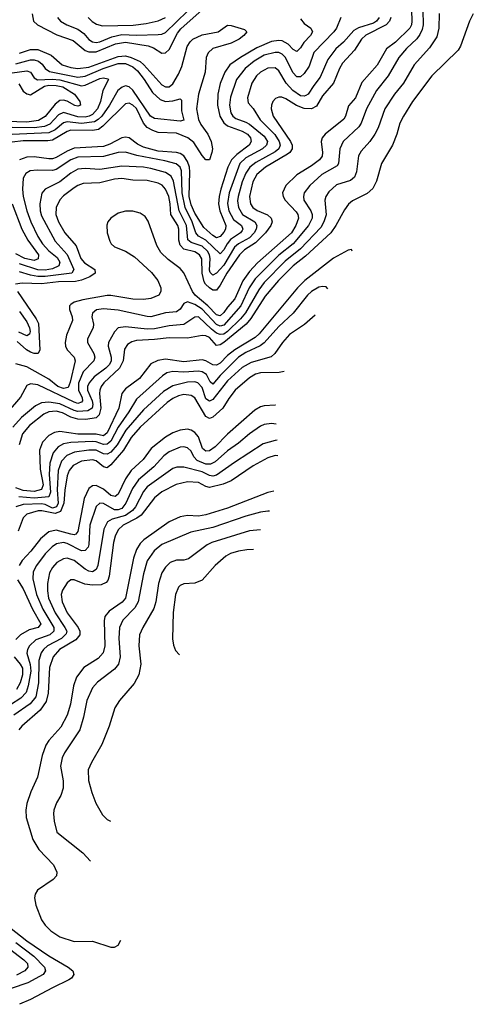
# Model space of a CAD drawing. Header units: inches. Extents: x 884549 to 1028252, y 526810 to 653624.
# Tile 791 of 1056: x 1016130 to 1018617, y 593467 to 598857. Entities that reach past the tile are written whole.
import ezdxf

# ---------------------------------------------------------------- set-up
doc = ezdxf.new("R2010")
doc.units = ezdxf.units.IN
doc.header["$MEASUREMENT"] = 0
doc.layers.add('B0519', color=7, linetype='Continuous')

msp = doc.modelspace()

# ---------------------------------------------------------------- linework, layer by layer
at = {"layer": 'B0519', "color": 5}
for points, elevation in [([(1018274.6, 599030), (1018280.7, 598850), (1018277.7, 598830), (1018268.2, 598810), (1018190, 598734.2), (1018141.5, 598698.5), (1018090, 598609.1), (1018006.4, 598513.6), (1017970.5, 598430), (1017933.4, 598386.6), (1017917.1, 598330), (1017907.1, 598312.9), (1017804.8, 598230), (1017789.2, 598210.8), (1017783.6, 598190), (1017790.5, 598129.5), (1017787.7, 598110), (1017774.6, 598090), (1017730, 598056.7), (1017650, 598008.8), (1017588.8, 597950), (1017570.8, 597910), (1017574.4, 597890), (1017586.1, 597870), (1017645.2, 597805.2), (1017654.6, 597790), (1017658.4, 597770), (1017644.4, 597730), (1017619.7, 597690), (1017434, 597526), (1017390, 597478), (1017353.1, 597426.9), (1017310, 597328.9), (1017270, 597284.3), (1017250, 597253.7), (1017230, 597236.5), (1017210, 597242), (1017162.3, 597290), (1017092.3, 597350), (1017077.1, 597370), (1017030, 597472.3), (1017010, 597495.3), (1016943.9, 597543.9), (1016903.5, 597583.5), (1016881.7, 597621.7), (1016835.2, 597755.2), (1016819.1, 597779.1), (1016790, 597797.3), (1016750, 597808.2), (1016710, 597809.3), (1016670, 597798.4), (1016629.2, 597770), (1016613.7, 597750), (1016607.8, 597732.2), (1016609.6, 597690), (1016624, 597644), (1016631.8, 597630), (1016650, 597613.1), (1016710.1, 597590.1), (1016759.8, 597559.8), (1016853, 597473), (1016886.8, 597430), (1016904.1, 597390), (1016904.6, 597370), (1016892.4, 597350), (1016850, 597330.9), (1016810, 597326), (1016750, 597328.1), (1016630, 597347.9), (1016610, 597347), (1016477, 597323), (1016428.9, 597310), (1016410, 597297.7), (1016402.7, 597290), (1016403.7, 597270), (1016418.1, 597230), (1016419.8, 597210), (1016387.3, 597130), (1016379.6, 597090), (1016381.8, 597070), (1016390.5, 597050.5), (1016429.5, 597010), (1016434.1, 596990), (1016406.8, 596873.2), (1016395.6, 596844.4), (1016370, 596839), (1016340.1, 596850), (1016289.5, 596890), (1016170, 596957.4), (1016110, 596974)], 2620), ([(1016337, 598870), (1016354.6, 598850), (1016388.6, 598828.6), (1016450, 598806.3), (1016481.6, 598781.6), (1016510, 598749.6), (1016530, 598736.2), (1016550, 598732.8), (1016570, 598736.5), (1016636, 598764), (1016690, 598775.9), (1016770, 598772.8), (1016890, 598776.6), (1016910, 598778.1), (1016930, 598786.9), (1017170, 599023.1)], 2540), ([(1016199.5, 598890), (1016206.8, 598850), (1016227.9, 598830), (1016333.8, 598773.8), (1016423.6, 598743.6), (1016490, 598688.9), (1016510, 598680.9), (1016550, 598681.5), (1016655.4, 598724.6), (1016710, 598734.4), (1016835.1, 598715.1), (1016863.9, 598703.9), (1016910, 598674.1), (1016930, 598675.1), (1016950, 598693.6), (1016996, 598784), (1017013.3, 598806.7), (1017213.7, 598986.3)], 2520), ([(1018340.1, 598910), (1018342.1, 598830), (1018336.6, 598803.4), (1018324.2, 598775.8), (1018306.9, 598753.1), (1018250, 598699.6), (1018208.4, 598650), (1018150, 598549.1), (1018086, 598470), (1018032.1, 598370), (1018002.1, 598290), (1017989.4, 598270.6), (1017904.2, 598190), (1017885.4, 598150), (1017877.5, 598070), (1017870, 598057.4), (1017786.5, 598010), (1017720.4, 597950), (1017690.1, 597910), (1017685.2, 597890), (1017688.1, 597870), (1017726, 597810), (1017733.2, 597790), (1017733, 597770), (1017714.4, 597730), (1017629.7, 597630), (1017550.9, 597569.1), (1017421.6, 597438.4), (1017388.7, 597390), (1017342.5, 597290), (1017250, 597185.9), (1017230, 597179.8), (1017210, 597188), (1017130, 597272.9), (1017090, 597298.4), (1017050, 597313.3), (1017030, 597303.4), (1017010, 597272.8), (1016990, 597257.7), (1016930, 597252.5), (1016850, 597230.8), (1016830, 597231.6), (1016670, 597267.9), (1016590, 597273.5), (1016551, 597269), (1016528.8, 597250), (1016526.7, 597230), (1016534.5, 597190), (1016533.4, 597170), (1016503, 597110), (1016502.1, 597090), (1016537.7, 597030), (1016543.1, 597010), (1016536.6, 596990), (1016477.6, 596930), (1016452.1, 596867.9), (1016452.7, 596830), (1016472.9, 596787.1), (1016475.2, 596770), (1016470, 596763.2), (1016450, 596756.8), (1016430, 596762.7), (1016230, 596858.1), (1016190, 596863), (1016170, 596854.8), (1016134.5, 596790), (1016067.8, 596712.2)], 2640), ([(1018429.6, 598890.4), (1018428.6, 598810), (1018417.3, 598762.7), (1018376.2, 598703.8), (1018293.3, 598610), (1018233.3, 598510), (1018185.1, 598450), (1018132.2, 598370), (1018094.5, 598265.5), (1018077.2, 598230), (1018050, 598190.7), (1018002, 598138), (1017987.3, 598112.7), (1017975.9, 598024.1), (1017965.1, 597994.9), (1017943.5, 597976.5), (1017866.8, 597953.1), (1017824.3, 597915.7), (1017808.1, 597890), (1017803.9, 597870), (1017809.6, 597789.6), (1017797.3, 597750), (1017780.3, 597719.7), (1017670, 597603.5), (1017584.8, 597535.2), (1017470, 597418.4), (1017441, 597379), (1017368.1, 597251.9), (1017341.2, 597218.8), (1017269.7, 597150), (1017250, 597136.4), (1017230, 597133.6), (1017210, 597142), (1017182.6, 597162.6), (1017110, 597229.9), (1017090, 597229.3), (1017030, 597188.9), (1016950, 597180.6), (1016870, 597164.9), (1016830, 597163.8), (1016710, 597175.6), (1016670.1, 597169.9), (1016650, 597148.8), (1016617.5, 597090), (1016615.9, 597070), (1016631.9, 597010), (1016631.1, 596990), (1016621.9, 596970), (1016602.4, 596950), (1016538.1, 596901.9), (1016510.9, 596870), (1016501.5, 596850), (1016502.3, 596830), (1016528, 596770), (1016531.8, 596750), (1016527.7, 596730), (1016504.2, 596715.8), (1016450, 596711.9), (1016430, 596717), (1016350, 596754.9), (1016290, 596764.3), (1016250, 596760.4), (1016217.5, 596742.5), (1016140.3, 596679.7), (1016093.7, 596626.3)], 2660), ([(1018164.3, 598870), (1018157.3, 598850), (1018139, 598830), (1018027.9, 598772.1), (1018003.5, 598750), (1017965.7, 598690), (1017900, 598620), (1017882.8, 598590), (1017850.9, 598510), (1017790, 598440.5), (1017756.5, 598383.5), (1017730, 598368.8), (1017690, 598372), (1017648.2, 598388.2), (1017590, 598424.1), (1017567.4, 598432.6), (1017550, 598433), (1017533.5, 598426.5), (1017518.2, 598410), (1017510.1, 598390), (1017509.1, 598370), (1017520.3, 598330), (1017615.5, 598190), (1017623.5, 598170), (1017624, 598150), (1017610.5, 598130), (1017598.7, 598121.3), (1017478.6, 598050), (1017430.9, 598010), (1017407.8, 597970), (1017390.8, 597890), (1017396, 597850), (1017408.1, 597830), (1017433, 597813), (1017488.9, 597788.9), (1017509.6, 597770), (1017514.3, 597750), (1017507.9, 597730), (1017478.4, 597690), (1017423.4, 597636.6), (1017362.9, 597597.1), (1017334.6, 597570), (1017265.3, 597470), (1017230, 597403.2), (1017210, 597375.8), (1017190, 597376), (1017170, 597388.7), (1017149.1, 597409.1), (1017142.3, 597422.3), (1017131.6, 597470), (1017128.5, 597548.5), (1017116.2, 597570), (1017090, 597587.3), (1017030, 597600.9), (1017010, 597622.2), (1017002.1, 597650), (1017002.8, 597710), (1016998.1, 597730), (1016958.3, 597790), (1016955.3, 597850), (1016947.4, 597890), (1016930, 597929.9), (1016910.7, 597950.7), (1016890, 597961.6), (1016830, 597977.6), (1016750, 597979.7), (1016690, 597987.7), (1016650, 597983.5), (1016570, 597963.9), (1016479.3, 597960.7), (1016450, 597950.4), (1016430, 597937.3), (1016370, 597892.6), (1016350, 597871.9), (1016330.5, 597830), (1016328.9, 597790), (1016343, 597750), (1016378.1, 597690), (1016439.8, 597619.8), (1016466.5, 597550), (1016486.6, 597526.6), (1016542.6, 597490), (1016545.1, 597470), (1016514.3, 597450), (1016468.8, 597431.2), (1016436.2, 597423.8), (1016342.4, 597422.4), (1016250, 597411.8), (1016145, 597415), (1016108.4, 597410)], 2580), ([(1018616.9, 598890), (1018596.5, 598850), (1018547.1, 598712.9), (1018534.3, 598690), (1018388.6, 598550), (1018283.5, 598410), (1018234, 598330), (1018214.6, 598290), (1018198.4, 598230), (1018173.5, 598170), (1018112.9, 598070), (1018086.6, 597973.4), (1018066.3, 597933.7), (1018035, 597905), (1017954.3, 597865.7), (1017932, 597848), (1017910, 597816.8), (1017864.2, 597730), (1017835.3, 597690), (1017697.2, 597562.8), (1017629.4, 597510.6), (1017549.7, 597430), (1017476.7, 597343.3), (1017397.6, 597222.4), (1017371.4, 597190), (1017250, 597090.7), (1017230, 597077.7), (1017210, 597073.2), (1017170, 597117.9), (1017150, 597126.6), (1017130, 597129), (1017050, 597114.2), (1016950, 597116.4), (1016870, 597106.2), (1016770, 597100.9), (1016745.8, 597094.2), (1016721.6, 597078.4), (1016705.5, 597054.5), (1016696.9, 596990), (1016678.2, 596950), (1016591, 596870), (1016576.6, 596850), (1016569, 596830), (1016568.5, 596811.5), (1016574.7, 596730), (1016565.3, 596694.7), (1016550, 596677.7), (1016492.2, 596667.8), (1016450, 596670.4), (1016410, 596680.8), (1016364.7, 596704.7), (1016330, 596714.3), (1016290.2, 596709.8), (1016263, 596697), (1016183.5, 596636.5), (1016145.8, 596590), (1016128.1, 596530)], 2680), ([(1018100.1, 598870), (1018085.9, 598850), (1018070, 598838.7), (1017987.7, 598812.3), (1017961.2, 598798.8), (1017905.3, 598734.7), (1017863.1, 598696.9), (1017820.3, 598639.7), (1017777.7, 598542.3), (1017742.2, 598497.8), (1017711.1, 598448.9), (1017698.4, 598441.6), (1017690, 598438.4), (1017670, 598441.2), (1017627.8, 598470), (1017590.3, 598510), (1017550, 598577.5), (1017530, 598593.1), (1017490, 598591.4), (1017450, 598570.4), (1017428, 598550), (1017402.4, 598510), (1017379.5, 598430), (1017382.4, 598402.4), (1017411.1, 598371.1), (1017449, 598309), (1017528.3, 598228.3), (1017553.4, 598190), (1017558.3, 598170), (1017550.1, 598150), (1017530, 598133.5), (1017424.7, 598075.3), (1017392.4, 598050), (1017370, 598018), (1017349.3, 597970), (1017327.8, 597890), (1017325.2, 597865.2), (1017329.1, 597830), (1017351.8, 597790), (1017419.8, 597750), (1017429.7, 597730), (1017427.3, 597710), (1017415.5, 597690), (1017390, 597662.9), (1017330.4, 597629.6), (1017308.5, 597611.5), (1017250, 597514.3), (1017210, 597469.5), (1017190, 597457.9), (1017173.9, 597473.9), (1017170, 597486.9), (1017174, 597550), (1017170.8, 597570), (1017160, 597590), (1017130, 597617.4), (1017070, 597637.6), (1017053, 597653), (1017044.1, 597730), (1017004.7, 597810), (1016974, 597974), (1016960.9, 598000.9), (1016930, 598021.6), (1016850, 598043), (1016810, 598049.3), (1016690, 598055.7), (1016570, 598037), (1016490, 598041.9), (1016450, 598038.4), (1016410, 598017.4), (1016350, 597969.5), (1016269.6, 597930.4), (1016252.6, 597907.4), (1016241, 597850), (1016243.2, 597810), (1016250, 597782.8), (1016325.1, 597645.1), (1016391.1, 597571.1), (1016428.1, 597490), (1016416.9, 597470), (1016270, 597451), (1016230, 597451.4), (1016190, 597458.9), (1016130, 597476.8)], 2560), ([(1017891.6, 598868.4), (1017866.6, 598810), (1017853.2, 598790), (1017743.2, 598676.8), (1017716.3, 598603.7), (1017690, 598562.8), (1017670, 598544.4), (1017650, 598543.8), (1017628.2, 598568.2), (1017587.4, 598650), (1017568.6, 598668.6), (1017550, 598676.8), (1017530, 598678.4), (1017470, 598663.3), (1017415.9, 598630), (1017366.5, 598590), (1017319.6, 598530), (1017286.7, 598433.3), (1017281.3, 598390), (1017288, 598348), (1017298.9, 598330), (1017315.8, 598315.8), (1017370, 598296.6), (1017390, 598284.9), (1017470, 598219), (1017488.1, 598190), (1017482.4, 598170), (1017460.5, 598150), (1017370, 598100.2), (1017337.8, 598070), (1017278.1, 597910), (1017269.8, 597850.2), (1017276.4, 597810), (1017302.7, 597762.7), (1017345.9, 597730), (1017353.9, 597710), (1017350, 597703.4), (1017340.4, 597690), (1017286.8, 597653.2), (1017267.6, 597630), (1017250, 597597.1), (1017230, 597575.7), (1017150, 597651.2), (1017110, 597673), (1017096.2, 597690), (1017076.2, 597750), (1017037.8, 597830), (1017021.5, 597910), (1017017.8, 598030), (1017009.7, 598049.7), (1016988.7, 598068.7), (1016925.5, 598085.5), (1016773.4, 598113.4), (1016710, 598132), (1016670, 598130.3), (1016590, 598108.1), (1016450, 598104.1), (1016410, 598089.9), (1016330, 598037.1), (1016310, 598031), (1016226, 598034), (1016187.4, 598030), (1016164.5, 598015.5), (1016150.1, 597990), (1016145.3, 597930), (1016149.3, 597890), (1016169, 597810), (1016191.1, 597750), (1016229.7, 597670), (1016256.1, 597630), (1016290, 597592.3), (1016335.5, 597555.5), (1016351.3, 597530), (1016345.4, 597510), (1016310, 597493.3), (1016270, 597486.9), (1016230, 597488.4), (1016130, 597520.1)], 2540), ([(1017670, 598862), (1017690, 598836.1), (1017727.2, 598810), (1017734.8, 598790), (1017725, 598770), (1017687.8, 598732.2), (1017670, 598702.9), (1017653.9, 598686.1), (1017650, 598682.9), (1017630, 598693.6), (1017602.7, 598722.7), (1017570, 598740.8), (1017550, 598743.8), (1017510, 598737.9), (1017430, 598702.7), (1017339.9, 598650), (1017282.5, 598610), (1017255.1, 598570), (1017230, 598507.2), (1017216, 598450), (1017215.1, 598390), (1017227.1, 598330), (1017250, 598292.8), (1017270, 598276.4), (1017350, 598247.2), (1017378.7, 598230), (1017395.7, 598210), (1017399.7, 598190), (1017387.6, 598170), (1017320.1, 598119.9), (1017291, 598090), (1017272, 598050), (1017233.8, 597930), (1017223.9, 597890), (1017221, 597850), (1017227.7, 597810), (1017259.7, 597730), (1017259.3, 597710), (1017250, 597694), (1017230, 597671.1), (1017210, 597662.5), (1017190, 597675.1), (1017140.5, 597720.5), (1017090, 597797.5), (1017070, 597844), (1017059.9, 597890), (1017063.9, 598023.9), (1017060.5, 598050), (1017050, 598080.2), (1017030, 598111.6), (1017010, 598125.3), (1016990, 598130.8), (1016890, 598137.3), (1016810, 598158.7), (1016775.6, 598175.6), (1016730, 598210.4), (1016710, 598215), (1016690, 598210.8), (1016624.6, 598175.4), (1016590, 598163.3), (1016430, 598153.8), (1016390, 598138.3), (1016330, 598102.4), (1016310, 598096.2), (1016290, 598095.4), (1016210, 598107.2), (1016170, 598104.6), (1016130, 598090.3)], 2520), ([(1016505.6, 598870), (1016527.6, 598847.6), (1016552.4, 598832.4), (1016583.9, 598823.9), (1016752.6, 598827.3), (1016823.6, 598836.4), (1016890, 598851.9), (1016930, 598868.4)], 2560), ([(1016130, 598674.7), (1016190, 598694.2), (1016230, 598693.8), (1016302.7, 598662.7), (1016363.5, 598610), (1016410, 598594.7), (1016450, 598589.6), (1016510, 598598.1), (1016670, 598655), (1016710, 598658.8), (1016741.2, 598650), (1016790, 598628), (1016810.5, 598610.5), (1016910, 598500.3), (1016930, 598489.6), (1016949.9, 598490.1), (1016970, 598506.5), (1017001.8, 598558.2), (1017019.3, 598600.7), (1017049, 598710), (1017064.6, 598735.4), (1017080.4, 598750), (1017130, 598774.6), (1017218.9, 598790), (1017270, 598827.9), (1017290, 598826), (1017362.9, 598802.9), (1017375.6, 598790), (1017358.9, 598770), (1017332.8, 598750), (1017289, 598729), (1017190, 598700.1), (1017163.3, 598676.7), (1017152.4, 598650), (1017147.9, 598570), (1017110, 598450), (1017099.1, 598370), (1017110.6, 598310), (1017123.8, 598283.8), (1017162.1, 598230), (1017180.9, 598190), (1017186.5, 598150), (1017184.3, 598130), (1017170, 598090.8), (1017150, 598090.6), (1017130, 598113.9), (1017084.4, 598184.4), (1017051.4, 598211.4), (1016990, 598235.6), (1016890, 598239.6), (1016860.5, 598250), (1016830, 598267.6), (1016810, 598290), (1016770, 598370.6), (1016750, 598389.9), (1016730, 598400.1), (1016710, 598396.9), (1016586.3, 598273.6), (1016563, 598257), (1016530, 598251.3), (1016410, 598252), (1016390, 598244.9), (1016310, 598198.3), (1016285.6, 598194.4), (1016150, 598194.3), (1016090, 598186.8)], 2480), ([(1016110, 598615.4), (1016190, 598637.1), (1016210, 598637.6), (1016234.5, 598630), (1016253.2, 598613.2), (1016269.3, 598589.3), (1016294.2, 598574.2), (1016450, 598543.5), (1016490, 598548.4), (1016588.4, 598590), (1016670, 598617), (1016710, 598617.1), (1016750, 598598.8), (1016776.7, 598576.7), (1016813.3, 598530), (1016859.3, 598459.4), (1016899.9, 598419.9), (1016930, 598409.6), (1016970, 598412.5), (1017010, 598423.2), (1017017.5, 598417.5), (1017017.9, 598357.9), (1017030, 598307.6), (1017010, 598301), (1016870, 598316.2), (1016848.4, 598330), (1016750, 598471.6), (1016730, 598489.6), (1016710, 598494.5), (1016691.3, 598488.7), (1016668.8, 598470), (1016623.4, 598390), (1016580.2, 598330), (1016560.4, 598310), (1016541.4, 598298.6), (1016470, 598289.2), (1016390, 598298.8), (1016370, 598293.4), (1016325.4, 598254.6), (1016290, 598238), (1016090, 598229.4)], 2460), ([(1016090, 598565.6), (1016170, 598577.1), (1016190.3, 598570.3), (1016210, 598538.7), (1016228.3, 598528.3), (1016308.2, 598531.8), (1016350, 598527.7), (1016470, 598495.1), (1016490, 598498.1), (1016570, 598534.6), (1016590, 598538.3), (1016614.1, 598534.1), (1016616.5, 598530), (1016585.8, 598470), (1016574.1, 598410), (1016557.8, 598370), (1016530, 598338.7), (1016511.4, 598328.6), (1016490, 598324.2), (1016450, 598326.4), (1016370, 598348.6), (1016343.6, 598336.4), (1016294.9, 598285.1), (1016267.3, 598272.7), (1016210, 598266.2), (1016090, 598266.4)], 2440), ([(1016126.1, 598506.1), (1016150, 598466.3), (1016170, 598451.4), (1016190, 598446.7), (1016266.7, 598493.3), (1016290, 598498.8), (1016330, 598497.9), (1016366.4, 598490), (1016431.5, 598450), (1016459.8, 598410), (1016463.6, 598390), (1016450, 598384), (1016432.9, 598387.1), (1016390, 598411.4), (1016370, 598417.3), (1016350, 598414.1), (1016324.3, 598395.7), (1016270, 598326.6), (1016234.5, 598305.5), (1016170, 598296.6), (1016060.6, 598299.4)], 2420), ([(1016089.8, 597850), (1016141.4, 597710), (1016175.7, 597650), (1016233.2, 597570), (1016232.7, 597547.3), (1016210, 597538.5), (1016158.2, 597550), (1016110, 597575.3)], 2520), ([(1017952.4, 597590.7), (1017950, 597598.7), (1017930, 597595.3), (1017850, 597551.5), (1017694.3, 597430), (1017653.1, 597390), (1017443.3, 597136.7), (1017421.7, 597118.3), (1017309.7, 597050), (1017270, 597018.2), (1017230, 596976.1), (1017210, 596965.9), (1017190, 596967), (1017150, 596990.6), (1017130, 596996), (1017030, 596984.1), (1016930, 596998.3), (1016888.2, 596991.8), (1016850, 596972.7), (1016787.4, 596892.6), (1016710, 596835.6), (1016690, 596811.7), (1016673.9, 596730), (1016610, 596596.2), (1016590, 596578.5), (1016550, 596588.5), (1016450, 596588.8), (1016350, 596603.1), (1016321.9, 596598.1), (1016290, 596580.9), (1016255.3, 596544.7), (1016239.7, 596500.3), (1016243, 596397), (1016258.4, 596310), (1016250, 596284.7), (1016210, 596274.3), (1016150, 596279.7), (1016110, 596293.7)], 2720), ([(1016118, 597370), (1016220.5, 597220.5), (1016233.6, 597193.6), (1016241.6, 597050), (1016231.2, 597030), (1016210, 597029.8), (1016190, 597037.4), (1016168.7, 597050), (1016115.9, 597095.9)], 2580), ([(1017819.8, 597383.9), (1017810, 597394.1), (1017790, 597397.2), (1017770, 597392.2), (1017730, 597369.3), (1017708.7, 597350), (1017628.7, 597251.3), (1017550, 597178.5), (1017470, 597088.1), (1017449, 597071), (1017370, 597035.7), (1017330, 597009.6), (1017228.9, 596910), (1017190, 596861.5), (1017175, 596875), (1017154.6, 596914.6), (1017130, 596930.3), (1017110, 596933.6), (1017030, 596928.6), (1016970, 596930.9), (1016936.7, 596923.3), (1016912.7, 596907.3), (1016770, 596779.5), (1016729.4, 596710), (1016670, 596626.5), (1016630.3, 596549.7), (1016619.7, 596540.3), (1016610, 596533.9), (1016590, 596532.3), (1016550, 596546.9), (1016530, 596548.4), (1016410, 596542.5), (1016370, 596534.6), (1016341.2, 596518.8), (1016313.6, 596486.5), (1016295.5, 596430), (1016292.3, 596367.7), (1016298.6, 596270), (1016290, 596245.5), (1016210, 596238.4), (1016126.1, 596246.1)], 2740), ([(1017750.7, 597239.7), (1017750, 597239.4), (1017690.8, 597189.2), (1017610, 597134.6), (1017570.1, 597090), (1017529.7, 597030.3), (1017508.3, 597011.7), (1017398.6, 596981.4), (1017350, 596952.8), (1017270, 596880.3), (1017190, 596777.9), (1017170, 596769), (1017150, 596781.9), (1017130, 596843.7), (1017107.6, 596870), (1017090, 596874.8), (1017050, 596873.2), (1016970, 596853.3), (1016918.4, 596821.6), (1016810, 596720.8), (1016712.7, 596610), (1016665, 596530), (1016630, 596489.4), (1016610, 596479.5), (1016590, 596480.8), (1016550, 596500.3), (1016510, 596501.4), (1016430.3, 596489.7), (1016389.2, 596470.8), (1016359.9, 596440.1), (1016341.9, 596390), (1016335.9, 596284.1), (1016341.2, 596210), (1016333.1, 596190), (1016310, 596184), (1016270, 596203.3), (1016250, 596206.1), (1016150, 596203), (1016110.1, 596190)], 2760), ([(1016130, 597259.1), (1016170, 597202.7), (1016185, 597170), (1016188.2, 597150), (1016184.5, 597135.5), (1016170, 597126.2), (1016126.6, 597146.6)], 2560), ([(1017580, 596931.7), (1017553.5, 596926.5), (1017450, 596923.9), (1017423.9, 596916.1), (1017390, 596896.9), (1017311.2, 596828.8), (1017276.2, 596783.8), (1017244.2, 596730), (1017190, 596680.7), (1017170, 596674.8), (1017150, 596685.3), (1017090, 596786.4), (1017070, 596800.3), (1017030, 596805.3), (1017001.5, 596798.5), (1016970, 596783.7), (1016939, 596761), (1016790, 596625.8), (1016741.8, 596570), (1016699.9, 596500.1), (1016630, 596419.9), (1016610, 596404.4), (1016590, 596409.5), (1016550, 596442.4), (1016530, 596447.5), (1016470, 596440.7), (1016423.7, 596416.3), (1016402, 596390), (1016390, 596360.3), (1016377.6, 596282.4), (1016372.8, 596210), (1016354.2, 596165.8), (1016325.8, 596154.2), (1016251.1, 596168.9), (1016232.2, 596167.8), (1016169.6, 596150.4), (1016148.7, 596130), (1016122, 596058)], 2780), ([(1017532.1, 596746.4), (1017530, 596747.2), (1017470, 596743.6), (1017450, 596737.7), (1017419.8, 596720.2), (1017270, 596587.9), (1017201.1, 596518.9), (1017170, 596496.7), (1017150, 596495.3), (1017133.2, 596510), (1017110, 596574.2), (1017090, 596597.5), (1017070, 596610.8), (1017050, 596615.4), (1017010, 596609.9), (1016970, 596594.7), (1016930, 596571.7), (1016851.6, 596510), (1016808.1, 596450), (1016741.4, 596390), (1016710, 596343.8), (1016670, 596259.6), (1016653.7, 596246.3), (1016630, 596251.7), (1016590, 596287.1), (1016550, 596307.2), (1016530, 596304.7), (1016510, 596290.5), (1016484, 596236), (1016450, 596055.8), (1016438.6, 596041.4), (1016430, 596037.7), (1016410, 596040.1), (1016330, 596062.6), (1016290, 596053.3), (1016244.5, 596015.5), (1016192.2, 595947.8), (1016143.5, 595896.5), (1016127, 595870)], 2820), ([(1017536.2, 596642.3), (1017510, 596646.6), (1017470, 596640.4), (1017450, 596631.4), (1017390, 596590.9), (1017330, 596539.7), (1017270, 596496.7), (1017202.7, 596437.3), (1017176, 596424), (1017150, 596424.7), (1017104, 596444), (1017084.3, 596464.3), (1017070, 596494.4), (1017050, 596514.1), (1017030, 596518.4), (1017010, 596516.4), (1016950, 596491.8), (1016920.7, 596470), (1016865.2, 596410), (1016781.7, 596338.3), (1016749.7, 596290), (1016713.2, 596210), (1016690, 596182.2), (1016670, 596174.2), (1016650, 596174.8), (1016590, 596208.5), (1016570, 596210.5), (1016550, 596191.5), (1016515.7, 596090), (1016510, 595985.1), (1016505.1, 595970), (1016490, 595951.1), (1016470, 595950.3), (1016390, 595989.6), (1016370, 595994.4), (1016332.3, 595987.7), (1016307.9, 595972.1), (1016270, 595933.3), (1016223.3, 595870), (1016205, 595835), (1016203, 595797), (1016223.5, 595710), (1016257.2, 595630), (1016317.4, 595530), (1016318.3, 595510), (1016295.9, 595490), (1016218.5, 595461.5), (1016183.6, 595430), (1016172.8, 595410), (1016169.7, 595390), (1016188.2, 595328.2), (1016192.3, 595290), (1016177.6, 595210), (1016165.3, 595174.7), (1016136.6, 595143.4), (1016021.4, 595070)], 2840), ([(1017541.8, 596555.2), (1017530, 596554.1), (1017465.4, 596534.6), (1017307.3, 596432.7), (1017210, 596363.3), (1017190, 596359.2), (1017170, 596362.7), (1017130, 596381.6), (1017030, 596408), (1016991.5, 596408.5), (1016970, 596399.6), (1016830, 596300.6), (1016810, 596273.7), (1016765.1, 596190), (1016749, 596170), (1016710, 596143.7), (1016636.8, 596123.2), (1016612.3, 596107.7), (1016591.6, 596068.4), (1016559, 595870), (1016550, 595846.5), (1016530, 595835.2), (1016510, 595838.5), (1016490, 595849), (1016430, 595896.9), (1016390, 595909), (1016370, 595906.3), (1016334.2, 595885.8), (1016310, 595857.5), (1016294.5, 595830), (1016282.2, 595770), (1016282.2, 595730), (1016289.2, 595690), (1016324.8, 595610), (1016378.7, 595530), (1016388.3, 595510), (1016384.8, 595495.2), (1016360.5, 595470), (1016283.8, 595430), (1016261.3, 595410), (1016248.6, 595391.4), (1016235.9, 595350), (1016232.8, 595227.2), (1016218.9, 595150), (1016188.1, 595111.9), (1016099.3, 595050)], 2860), ([(1017545.6, 596470.4), (1017530, 596471.2), (1017490, 596458.4), (1017410, 596414.3), (1017290, 596332.7), (1017245.2, 596314.8), (1017170, 596296.5), (1017150, 596301.2), (1017110, 596323.9), (1017050, 596327.7), (1016987.5, 596312.5), (1016910, 596272.6), (1016870, 596240.4), (1016795.7, 596144.3), (1016772.3, 596127.7), (1016697.8, 596090), (1016670, 596065), (1016653.3, 596030), (1016645, 595995), (1016620.9, 595810), (1016612.8, 595787.2), (1016603.7, 595776.3), (1016576.4, 595763.6), (1016530, 595761.3), (1016486.9, 595766.9), (1016430, 595791.7), (1016410, 595790.6), (1016390, 595775.3), (1016365.6, 595734.4), (1016357.5, 595710), (1016363, 595670), (1016390, 595609.5), (1016451.6, 595530), (1016460.8, 595510), (1016460.3, 595490), (1016437.5, 595462.5), (1016348.2, 595410), (1016314.2, 595370), (1016294.1, 595310), (1016286.1, 595170), (1016275.3, 595124.7), (1016242.9, 595077.1), (1016143.1, 594990), (1016126.1, 594970)], 2880), ([(1017523.4, 596275.9), (1017490, 596268.9), (1017270, 596183), (1017150, 596146.5), (1017110, 596140.1), (1017050, 596143.7), (1017010, 596136.6), (1016950, 596107.6), (1016810.8, 596010), (1016790, 595990.5), (1016770, 595956.8), (1016755.2, 595910), (1016711.2, 595690), (1016692, 595668), (1016620.6, 595619.4), (1016597.4, 595590), (1016593.1, 595566.9), (1016597.5, 595430), (1016588, 595392), (1016560.1, 595359.9), (1016481.5, 595310), (1016442.8, 595257.2), (1016424.9, 595210), (1016408.6, 595110), (1016390.8, 595049.1), (1016355.2, 594984.8), (1016290, 594912.1), (1016273.9, 594886.1), (1016253.8, 594830), (1016227.8, 594710), (1016192.1, 594630), (1016170, 594567), (1016164.4, 594530), (1016166.6, 594490), (1016202.6, 594370), (1016235.3, 594315.3), (1016315.2, 594230), (1016334.4, 594190), (1016331.4, 594170), (1016314.6, 594150), (1016227.8, 594092.2), (1016215, 594070), (1016211.1, 594050), (1016218.6, 594010), (1016250.1, 593930.1), (1016270, 593901), (1016300.5, 593870), (1016350, 593837.2), (1016430, 593810.1), (1016530, 593813.2), (1016630, 593780.2), (1016650, 593780.2), (1016670, 593791.7), (1016684.8, 593817.5)], 2920), ([(1017490, 596167.4), (1017450, 596161.3), (1017370, 596139.1), (1017190, 596077.7), (1017067.7, 596052.3), (1016910, 595983.6), (1016867.9, 595950), (1016830, 595895.3), (1016810, 595824.2), (1016780.8, 595670), (1016762, 595638), (1016696.6, 595570), (1016678.5, 595530), (1016674.5, 595470), (1016681.2, 595370), (1016671.4, 595330), (1016650, 595301.4), (1016556.5, 595230), (1016530, 595200.3), (1016498, 595130), (1016480.9, 595039.1), (1016459.7, 594970), (1016376.1, 594843.9), (1016362.9, 594817.1), (1016355.1, 594770), (1016368.6, 594690), (1016369.3, 594650), (1016356.2, 594610), (1016332.6, 594570), (1016317.3, 594530), (1016315.3, 594510), (1016320.3, 594470), (1016333.7, 594410), (1016476.6, 594296.6), (1016518.6, 594250.2)], 2940), ([(1017500.5, 596166.3), (1017490, 596167.4)], 2940), ([(1017450.8, 596064.4), (1017390, 596058.2), (1017184.5, 595995.5), (1017157.6, 595982.4), (1017054.9, 595905.1), (1017030, 595899.2), (1016990, 595898.6), (1016954.5, 595885.5), (1016930, 595860.8), (1016910.5, 595829.5), (1016890.6, 595770), (1016876.6, 595670), (1016865.7, 595634.3), (1016804.6, 595530), (1016788.1, 595490), (1016784.1, 595430), (1016795.1, 595330), (1016783.2, 595270), (1016757.5, 595222.5), (1016677.3, 595130), (1016651.3, 595090), (1016621.2, 594990), (1016580.2, 594890), (1016523.5, 594790), (1016505.6, 594750), (1016508.4, 594691.6), (1016525.8, 594625.8), (1016547.9, 594567.9), (1016584.7, 594504.7), (1016610, 594478.7), (1016627.8, 594469.2)], 2960), ([(1017412.6, 595956.8), (1017375.9, 595955.9), (1017330, 595948.3), (1017285.9, 595934.1), (1017260.5, 595919.5), (1017201.6, 595870), (1017130, 595789.8), (1017090, 595772.6), (1017030, 595769), (1017010, 595759.3), (1017001.6, 595750), (1016985.1, 595710), (1016971.6, 595611.6), (1016968.3, 595468.3), (1016973.2, 595433.2), (1016984, 595404), (1017005.9, 595379.8)], 2980), ([(1016117.8, 595790), (1016150, 595741.1), (1016201.6, 595630), (1016246, 595550), (1016232.6, 595530), (1016182.5, 595517.6), (1016135.1, 595490), (1016110, 595464.7)], 2820), ([(1016100.6, 595370), (1016133.5, 595330), (1016146.4, 595306.4), (1016146.3, 595270), (1016133.5, 595226.5), (1016113.1, 595190)], 2820), ([(1016074.7, 593890), (1016170, 593814.8), (1016290, 593731.7), (1016396.6, 593670), (1016420.9, 593650), (1016427.8, 593630), (1016415.4, 593610), (1016399.5, 593600.5), (1016310, 593557.9), (1016190, 593492.6), (1016130, 593467.1)], 2880), ([(1016110, 593804.7), (1016208.2, 593730), (1016266.6, 593670), (1016272.7, 593650), (1016259, 593630), (1016175.9, 593584.1), (1015996.4, 593523.6)], 2860), ([(1016074.5, 593770), (1016153.1, 593710), (1016172.7, 593690), (1016174.7, 593670), (1016159.3, 593650), (1016113.6, 593626.4)], 2840)]:
    msp.add_lwpolyline(points, dxfattribs=dict(at, elevation=elevation))

doc.saveas('drawing.dxf')
